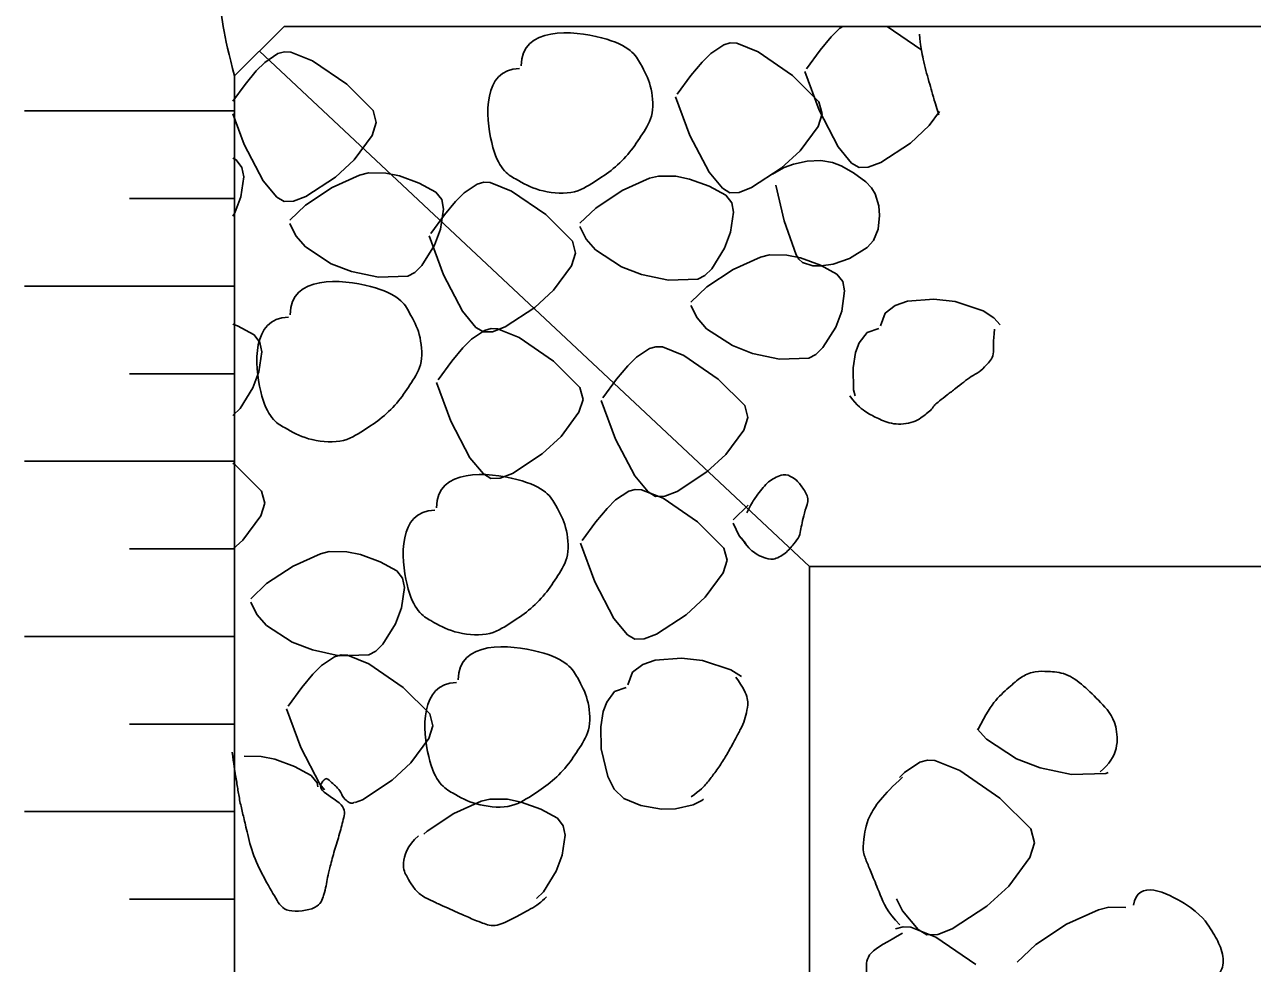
# Model space of a CAD drawing. Extents: x 636183 to 639890, y 299162 to 300538.
# Drawn here: x 638603.4 to 638685.8, y 300431.9 to 300494.9 of the extents above; entities that cross this region are included whole.
import ezdxf

# ---------------------------------------------------------------- set-up
doc = ezdxf.new("R2010")
doc.units = 0
doc.layers.add('Default', color=7, linetype='Continuous')

msp = doc.modelspace()

# ---------------------------------------------------------------- linework, layer by layer
at = {"layer": 'Default'}
for p, q in [((638620.84, 300494.756), (638617.518, 300491.434)), ((638620.84, 300494.756), (638750.027, 300494.756)), ((638658.109, 300494.626), (638658.302, 300494.756)), ((638661.246, 300494.756), (638661.293, 300494.736)), ((638661.293, 300494.736), (638663.544, 300493.194)), ((638656.787, 300493.151), (638657.531, 300494.051)), ((638657.531, 300494.051), (638658.109, 300494.626)), ((638619.178, 300493.094), (638656.073, 300458.55)), ((638620.423, 300492.927), (638620.86, 300493.049)), ((638620.86, 300493.049), (638621.29, 300493.031)), ((638621.29, 300493.031), (638622.729, 300492.452)), ((638649.447, 300492.935), (638650.324, 300493.52)), ((638650.324, 300493.52), (638650.761, 300493.642)), ((638650.761, 300493.642), (638651.191, 300493.624)), ((638651.191, 300493.624), (638652.63, 300493.045)), ((638652.63, 300493.045), (638654.934, 300491.467)), ((638655.867, 300491.898), (638656.787, 300493.151)), ((638618.969, 300491.767), (638619.546, 300492.342)), ((638619.546, 300492.342), (638620.423, 300492.927)), ((638622.729, 300492.452), (638625.033, 300490.874)), ((638648.124, 300491.459), (638648.87, 300492.36)), ((638648.87, 300492.36), (638649.447, 300492.935)), ((638617.518, 300491.434), (638617.518, 300428.361)), ((638618.223, 300490.866), (638618.969, 300491.767)), ((638647.206, 300490.209), (638648.124, 300491.459)), ((638654.934, 300491.467), (638656.713, 300489.696)), ((638656.721, 300489.126), (638655.756, 300491.728)), ((638617.399, 300489.743), (638618.223, 300490.866)), ((638625.033, 300490.874), (638626.812, 300489.103)), ((638648.059, 300487.437), (638647.092, 300490.038)), ((638617.518, 300489.085), (638603.425, 300489.085)), ((638618.156, 300486.842), (638617.399, 300488.885)), ((638626.812, 300489.103), (638627.019, 300488.3)), ((638656.92, 300488.893), (638656.65, 300488.04)), ((638656.713, 300489.696), (638656.92, 300488.893)), ((638657.999, 300486.677), (638656.721, 300489.126)), ((638664.803, 300489.042), (638664.106, 300488.099)), ((638627.019, 300488.3), (638626.749, 300487.447)), ((638664.106, 300488.099), (638662.84, 300486.934)), ((638626.749, 300487.447), (638625.542, 300485.814)), ((638649.338, 300484.988), (638648.059, 300487.437)), ((638656.65, 300488.04), (638655.445, 300486.409)), ((638619.437, 300484.395), (638618.156, 300486.842)), ((638655.445, 300486.409), (638654.178, 300485.245)), ((638658.899, 300485.593), (638657.999, 300486.677)), ((638662.84, 300486.934), (638660.857, 300485.632)), ((638617.399, 300485.92), (638617.612, 300485.803)), ((638617.612, 300485.803), (638618.008, 300485.303)), ((638625.542, 300485.814), (638624.277, 300484.652)), ((638654.996, 300485.521), (638655.926, 300485.714)), ((638655.926, 300485.714), (638656.844, 300485.75)), ((638656.844, 300485.75), (638657.623, 300485.617)), ((638657.623, 300485.617), (638658.197, 300485.399)), ((638659.398, 300485.296), (638658.899, 300485.593)), ((638660.857, 300485.632), (638660.019, 300485.311)), ((638618.008, 300485.303), (638618.129, 300484.673)), ((638624.054, 300483.951), (638625.888, 300484.779)), ((638625.888, 300484.779), (638626.489, 300484.928)), ((638626.489, 300484.928), (638627.66, 300484.916)), ((638627.66, 300484.916), (638628.578, 300484.726)), ((638650.238, 300483.902), (638649.338, 300484.988)), ((638654.178, 300485.245), (638652.195, 300483.941)), ((638653.599, 300484.839), (638654.384, 300485.29)), ((638654.384, 300485.29), (638654.996, 300485.521)), ((638658.197, 300485.399), (638659.038, 300484.928)), ((638659.038, 300484.928), (638659.86, 300484.327)), ((638660.019, 300485.311), (638659.398, 300485.296)), ((638618.129, 300484.673), (638617.933, 300483.321)), ((638620.337, 300483.309), (638619.437, 300484.395)), ((638622.279, 300482.774), (638624.054, 300483.951)), ((638624.277, 300484.652), (638622.294, 300483.348)), ((638628.578, 300484.726), (638629.901, 300484.242)), ((638629.901, 300484.242), (638631.011, 300483.64)), ((638632.911, 300483.599), (638633.788, 300484.184)), ((638633.788, 300484.184), (638634.225, 300484.305)), ((638634.225, 300484.305), (638634.655, 300484.288)), ((638634.655, 300484.288), (638636.096, 300483.708)), ((638643.51, 300483.741), (638645.344, 300484.569)), ((638645.344, 300484.569), (638645.945, 300484.72)), ((638645.945, 300484.72), (638647.116, 300484.708)), ((638647.116, 300484.708), (638648.034, 300484.517)), ((638648.034, 300484.517), (638649.355, 300484.035)), ((638649.355, 300484.035), (638650.467, 300483.432)), ((638652.195, 300483.941), (638651.356, 300483.622)), ((638654.384, 300481.721), (638653.826, 300484.1)), ((638659.86, 300484.327), (638660.234, 300483.935)), ((638660.234, 300483.935), (638660.479, 300483.526)), ((638617.518, 300483.213), (638610.472, 300483.213)), ((638617.933, 300483.321), (638617.53, 300482.252)), ((638620.834, 300483.011), (638620.337, 300483.309)), ((638622.294, 300483.348), (638621.455, 300483.029)), ((638631.011, 300483.64), (638631.406, 300483.139)), ((638631.406, 300483.139), (638631.527, 300482.508)), ((638632.334, 300483.023), (638632.911, 300483.599)), ((638636.096, 300483.708), (638638.398, 300482.13)), ((638641.735, 300482.567), (638643.51, 300483.741)), ((638650.735, 300483.604), (638650.238, 300483.902)), ((638650.467, 300483.432), (638650.862, 300482.931)), ((638651.356, 300483.622), (638650.735, 300483.604)), ((638660.479, 300483.526), (638660.728, 300482.712)), ((638621.455, 300483.029), (638620.834, 300483.011)), ((638621.22, 300481.761), (638622.279, 300482.774)), ((638631.527, 300482.508), (638631.332, 300481.156)), ((638631.59, 300482.123), (638632.334, 300483.023)), ((638640.676, 300481.553), (638641.735, 300482.567)), ((638650.984, 300482.301), (638650.788, 300480.948)), ((638650.862, 300482.931), (638650.984, 300482.301)), ((638660.728, 300482.712), (638660.782, 300482.07)), ((638617.53, 300482.252), (638617.399, 300482.04)), ((638621.631, 300480.704), (638621.22, 300481.533)), ((638630.67, 300480.872), (638631.59, 300482.123)), ((638638.398, 300482.13), (638640.177, 300480.359)), ((638655.192, 300479.431), (638654.384, 300481.721)), ((638660.782, 300482.07), (638660.675, 300481.148)), ((638622.263, 300479.977), (638621.631, 300480.704)), ((638631.523, 300478.1), (638630.556, 300480.702)), ((638631.332, 300481.156), (638630.928, 300480.089)), ((638641.087, 300480.496), (638640.676, 300481.326)), ((638650.788, 300480.948), (638650.385, 300479.879)), ((638660.675, 300481.148), (638660.373, 300480.398)), ((638624.001, 300478.84), (638622.263, 300479.977)), ((638630.928, 300480.089), (638630.075, 300478.713)), ((638640.177, 300480.359), (638640.386, 300479.557)), ((638641.719, 300479.77), (638641.087, 300480.496)), ((638650.385, 300479.879), (638649.531, 300478.505)), ((638659.947, 300479.925), (638658.749, 300479.194)), ((638660.373, 300480.398), (638659.947, 300479.925)), ((638640.386, 300479.557), (638640.114, 300478.703)), ((638643.458, 300478.633), (638641.719, 300479.77)), ((638650.958, 300478.456), (638652.792, 300479.284)), ((638652.792, 300479.284), (638653.393, 300479.435)), ((638653.393, 300479.435), (638654.564, 300479.423)), ((638654.564, 300479.423), (638655.482, 300479.232)), ((638655.366, 300479.138), (638655.192, 300479.431)), ((638655.617, 300478.92), (638655.366, 300479.138)), ((638655.482, 300479.232), (638656.805, 300478.75)), ((638658.749, 300479.194), (638657.668, 300478.819)), ((638625.352, 300478.323), (638624.001, 300478.84)), ((638627.156, 300477.944), (638625.352, 300478.323)), ((638629.599, 300478.247), (638629.131, 300478.004)), ((638630.075, 300478.713), (638629.599, 300478.247)), ((638640.114, 300478.703), (638638.909, 300477.073)), ((638644.806, 300478.116), (638643.458, 300478.633)), ((638649.531, 300478.505), (638649.056, 300478.04)), ((638649.183, 300477.282), (638650.958, 300478.456)), ((638656.306, 300478.699), (638655.617, 300478.92)), ((638656.862, 300478.689), (638656.306, 300478.699)), ((638656.805, 300478.75), (638657.915, 300478.147)), ((638657.668, 300478.819), (638656.862, 300478.689)), ((638629.131, 300478.004), (638627.156, 300477.944)), ((638632.802, 300475.652), (638631.523, 300478.1)), ((638646.613, 300477.734), (638644.806, 300478.116)), ((638648.588, 300477.795), (638646.613, 300477.734)), ((638649.056, 300478.04), (638648.588, 300477.795)), ((638657.915, 300478.147), (638658.31, 300477.646)), ((638658.31, 300477.646), (638658.432, 300477.016)), ((638617.518, 300477.341), (638603.425, 300477.341)), ((638638.909, 300477.073), (638637.642, 300475.908)), ((638648.124, 300476.268), (638649.183, 300477.282)), ((638658.432, 300477.016), (638658.236, 300475.663)), ((638637.642, 300475.908), (638635.659, 300474.604)), ((638648.535, 300475.211), (638648.124, 300476.041)), ((638661.141, 300475.534), (638661.822, 300476.049)), ((638661.822, 300476.049), (638662.654, 300476.329)), ((638662.654, 300476.329), (638664.423, 300476.468)), ((638664.423, 300476.468), (638665.836, 300476.305)), ((638665.836, 300476.305), (638667.733, 300475.685)), ((638633.702, 300474.565), (638632.802, 300475.652)), ((638649.167, 300474.485), (638648.535, 300475.211)), ((638658.236, 300475.663), (638657.833, 300474.595)), ((638660.831, 300474.675), (638661.141, 300475.534)), ((638667.733, 300475.685), (638668.446, 300475.223)), ((638668.446, 300475.223), (638668.855, 300474.745)), ((638617.399, 300474.784), (638617.708, 300474.673)), ((638617.708, 300474.673), (638618.818, 300474.07)), ((638618.818, 300474.07), (638619.213, 300473.569)), ((638633.41, 300473.78), (638634.287, 300474.364)), ((638634.199, 300474.268), (638633.702, 300474.565)), ((638634.822, 300474.285), (638634.199, 300474.268)), ((638634.287, 300474.364), (638634.724, 300474.487)), ((638634.724, 300474.487), (638635.154, 300474.467)), ((638635.659, 300474.604), (638634.822, 300474.285)), ((638635.154, 300474.467), (638636.595, 300473.89)), ((638650.905, 300473.348), (638649.167, 300474.485)), ((638657.833, 300474.595), (638656.979, 300473.22)), ((638659.4, 300473.526), (638659.939, 300474.23)), ((638659.939, 300474.23), (638660.716, 300474.505)), ((638619.213, 300473.569), (638619.337, 300472.939)), ((638632.833, 300473.205), (638633.41, 300473.78)), ((638636.595, 300473.89), (638638.897, 300472.312)), ((638645.339, 300473.158), (638645.775, 300473.279)), ((638645.775, 300473.279), (638646.206, 300473.26)), ((638646.206, 300473.26), (638647.644, 300472.682)), ((638652.256, 300472.831), (638650.905, 300473.348)), ((638659.168, 300472.88), (638659.4, 300473.526)), ((638619.337, 300472.939), (638619.141, 300471.586)), ((638632.089, 300472.302), (638632.833, 300473.205)), ((638643.884, 300471.997), (638644.462, 300472.573)), ((638644.462, 300472.573), (638645.339, 300473.158)), ((638647.644, 300472.682), (638649.948, 300471.105)), ((638654.061, 300472.449), (638652.256, 300472.831)), ((638656.038, 300472.51), (638654.061, 300472.449)), ((638656.504, 300472.755), (638656.038, 300472.51)), ((638656.979, 300473.22), (638656.504, 300472.755)), ((638659.005, 300471.87), (638659.168, 300472.88)), ((638619.141, 300471.586), (638618.736, 300470.517)), ((638631.169, 300471.052), (638632.089, 300472.302)), ((638638.897, 300472.312), (638640.676, 300470.539)), ((638643.139, 300471.097), (638643.884, 300471.997)), ((638659.036, 300470.394), (638659.005, 300471.87)), ((638617.518, 300471.469), (638610.472, 300471.469)), ((638632.023, 300468.28), (638631.056, 300470.881)), ((638642.22, 300469.844), (638643.139, 300471.097)), ((638649.948, 300471.105), (638651.728, 300469.333)), ((638618.736, 300470.517), (638617.882, 300469.143)), ((638640.676, 300470.539), (638640.884, 300469.736)), ((638659.13, 300469.989), (638659.036, 300470.394)), ((638617.882, 300469.143), (638617.409, 300468.677)), ((638640.884, 300469.736), (638640.613, 300468.883)), ((638643.074, 300467.072), (638642.107, 300469.674)), ((638651.728, 300469.333), (638651.935, 300468.531)), ((638617.409, 300468.677), (638617.399, 300468.673)), ((638640.613, 300468.883), (638639.408, 300467.252)), ((638651.935, 300468.531), (638651.665, 300467.677)), ((638633.301, 300465.831), (638632.023, 300468.28)), ((638651.665, 300467.677), (638650.459, 300466.045)), ((638639.408, 300467.252), (638638.141, 300466.088)), ((638644.352, 300464.626), (638643.074, 300467.072)), ((638634.201, 300464.745), (638633.301, 300465.831)), ((638638.141, 300466.088), (638636.158, 300464.784)), ((638650.459, 300466.045), (638649.193, 300464.88)), ((638617.518, 300465.596), (638603.425, 300465.596)), ((638617.399, 300465.465), (638617.55, 300465.362)), ((638617.55, 300465.362), (638619.329, 300463.59)), ((638634.698, 300464.449), (638634.201, 300464.745)), ((638635.321, 300464.465), (638634.698, 300464.449)), ((638636.158, 300464.784), (638635.321, 300464.465)), ((638645.252, 300463.539), (638644.352, 300464.626)), ((638649.193, 300464.88), (638647.21, 300463.578)), ((638619.329, 300463.59), (638619.538, 300462.788)), ((638643.072, 300463.003), (638643.949, 300463.586)), ((638643.949, 300463.586), (638644.385, 300463.71)), ((638644.385, 300463.71), (638644.816, 300463.69)), ((638644.816, 300463.69), (638646.257, 300463.113)), ((638645.75, 300463.242), (638645.252, 300463.539)), ((638647.21, 300463.578), (638646.37, 300463.259)), ((638619.538, 300462.788), (638619.266, 300461.934)), ((638642.495, 300462.425), (638643.072, 300463.003)), ((638646.37, 300463.259), (638645.75, 300463.242)), ((638646.257, 300463.113), (638648.559, 300461.535)), ((638650.945, 300461.662), (638651.968, 300462.643)), ((638619.266, 300461.934), (638618.06, 300460.304)), ((638641.751, 300461.525), (638642.495, 300462.425)), ((638640.831, 300460.274), (638641.751, 300461.525)), ((638648.559, 300461.535), (638650.338, 300459.761)), ((638651.356, 300460.605), (638650.945, 300461.435)), ((638618.06, 300460.304), (638617.399, 300459.695)), ((638641.684, 300457.503), (638640.717, 300460.104)), ((638651.806, 300460.088), (638651.356, 300460.605)), ((638617.518, 300459.724), (638610.472, 300459.724)), ((638621.433, 300458.567), (638623.267, 300459.395)), ((638623.267, 300459.395), (638623.868, 300459.544)), ((638623.868, 300459.544), (638625.039, 300459.532)), ((638625.039, 300459.532), (638625.957, 300459.343)), ((638625.957, 300459.343), (638627.28, 300458.861)), ((638650.338, 300459.761), (638650.547, 300458.959)), ((638619.66, 300457.393), (638621.433, 300458.567)), ((638627.28, 300458.861), (638628.39, 300458.256)), ((638650.547, 300458.959), (638650.275, 300458.106)), ((638628.39, 300458.256), (638628.785, 300457.757)), ((638628.785, 300457.757), (638628.906, 300457.127)), ((638650.275, 300458.106), (638649.069, 300456.475)), ((638618.599, 300456.377), (638619.66, 300457.393)), ((638628.906, 300457.127), (638628.713, 300455.774)), ((638642.962, 300455.054), (638641.684, 300457.503)), ((638619.01, 300455.322), (638618.599, 300456.15)), ((638649.069, 300456.475), (638647.803, 300455.31)), ((638619.644, 300454.594), (638619.01, 300455.322)), ((638628.713, 300455.774), (638628.307, 300454.706)), ((638647.803, 300455.31), (638645.82, 300454.007)), ((638621.38, 300453.459), (638619.644, 300454.594)), ((638628.307, 300454.706), (638627.454, 300453.331)), ((638643.863, 300453.968), (638642.962, 300455.054)), ((638617.518, 300453.852), (638603.425, 300453.852)), ((638644.362, 300453.67), (638643.863, 300453.968)), ((638644.982, 300453.688), (638644.362, 300453.67)), ((638645.82, 300454.007), (638644.982, 300453.688)), ((638622.731, 300452.942), (638621.38, 300453.459)), ((638624.536, 300452.56), (638622.731, 300452.942)), ((638626.98, 300452.866), (638626.512, 300452.621)), ((638627.454, 300453.331), (638626.98, 300452.866)), ((638622.764, 300451.325), (638623.342, 300451.901)), ((638623.342, 300451.901), (638624.218, 300452.486)), ((638624.218, 300452.486), (638624.655, 300452.607)), ((638626.512, 300452.621), (638624.536, 300452.56)), ((638624.655, 300452.607), (638625.086, 300452.588)), ((638625.086, 300452.588), (638626.524, 300452.01)), ((638626.524, 300452.01), (638628.826, 300450.433)), ((638644.209, 300451.462), (638644.892, 300451.977)), ((638644.892, 300451.977), (638645.722, 300452.257)), ((638645.722, 300452.257), (638647.494, 300452.396)), ((638647.494, 300452.396), (638648.907, 300452.233)), ((638648.907, 300452.233), (638650.804, 300451.613)), ((638622.018, 300450.423), (638622.764, 300451.325)), ((638643.9, 300450.603), (638644.209, 300451.462)), ((638650.804, 300451.613), (638651.506, 300451.157)), ((638621.1, 300449.172), (638622.018, 300450.423)), ((638628.826, 300450.433), (638630.605, 300448.659)), ((638643.007, 300450.159), (638643.786, 300450.433)), ((638642.238, 300448.808), (638642.471, 300449.454)), ((638642.471, 300449.454), (638643.007, 300450.159)), ((638621.952, 300446.4), (638620.987, 300449.002)), ((638630.605, 300448.659), (638630.815, 300447.857)), ((638642.076, 300447.798), (638642.238, 300448.808)), ((638617.518, 300447.98), (638610.472, 300447.98)), ((638630.815, 300447.857), (638630.545, 300447.005)), ((638642.105, 300446.322), (638642.076, 300447.798)), ((638630.545, 300447.005), (638629.337, 300445.373)), ((638667.941, 300446.96), (638667.326, 300447.667)), ((638669.968, 300445.635), (638667.941, 300446.96)), ((638623.232, 300443.952), (638621.952, 300446.4)), ((638642.543, 300444.457), (638642.105, 300446.322)), ((638618.164, 300445.821), (638619.296, 300445.809)), ((638619.296, 300445.809), (638620.214, 300445.619)), ((638620.214, 300445.619), (638621.537, 300445.136)), ((638629.337, 300445.373), (638628.073, 300444.208)), ((638662.448, 300444.731), (638663.472, 300445.414)), ((638663.472, 300445.414), (638663.981, 300445.555)), ((638663.981, 300445.555), (638664.484, 300445.533)), ((638664.484, 300445.533), (638666.163, 300444.86)), ((638671.542, 300445.032), (638669.968, 300445.635)), ((638621.537, 300445.136), (638622.647, 300444.533)), ((638622.647, 300444.533), (638623.042, 300444.032)), ((638642.976, 300443.607), (638642.543, 300444.457)), ((638662.102, 300444.384), (638662.448, 300444.731)), ((638666.163, 300444.86), (638668.851, 300443.018)), ((638673.648, 300444.588), (638671.542, 300445.032)), ((638675.954, 300444.658), (638673.648, 300444.588)), ((638676.109, 300444.739), (638675.954, 300444.658)), ((638623.042, 300444.032), (638623.095, 300443.764)), ((638623.543, 300443.576), (638623.232, 300443.952)), ((638628.073, 300444.208), (638626.09, 300442.904)), ((638643.616, 300442.975), (638642.976, 300443.607)), ((638626.09, 300442.904), (638625.598, 300442.719)), ((638632.21, 300441.973), (638634.044, 300442.801)), ((638634.044, 300442.801), (638634.645, 300442.95)), ((638634.645, 300442.95), (638635.816, 300442.938)), ((638635.816, 300442.938), (638636.734, 300442.748)), ((638644.773, 300442.507), (638643.616, 300442.975)), ((638648.852, 300442.861), (638648.267, 300442.566)), ((638648.958, 300442.944), (638648.852, 300442.861)), ((638668.851, 300443.018), (638670.926, 300440.951)), ((638617.518, 300442.108), (638603.425, 300442.108)), ((638630.435, 300440.798), (638632.21, 300441.973)), ((638636.734, 300442.748), (638638.057, 300442.266)), ((638638.057, 300442.266), (638639.167, 300441.662)), ((638646.147, 300442.28), (638644.773, 300442.507)), ((638647.09, 300442.296), (638646.147, 300442.28)), ((638648.267, 300442.566), (638647.09, 300442.296)), ((638639.167, 300441.662), (638639.562, 300441.162)), ((638639.562, 300441.162), (638639.684, 300440.532)), ((638630.216, 300440.587), (638630.435, 300440.798)), ((638639.684, 300440.532), (638639.488, 300439.18)), ((638670.926, 300440.951), (638671.168, 300440.013)), ((638671.168, 300440.013), (638670.853, 300439.019)), ((638639.488, 300439.18), (638639.085, 300438.111)), ((638670.853, 300439.019), (638669.446, 300437.116)), ((638639.085, 300438.111), (638638.231, 300436.737)), ((638669.446, 300437.116), (638667.968, 300435.758)), ((638617.518, 300436.236), (638610.472, 300436.236)), ((638638.231, 300436.737), (638637.756, 300436.271)), ((638662.321, 300435.459), (638661.904, 300436.257)), ((638663.372, 300434.192), (638662.321, 300435.459)), ((638667.968, 300435.758), (638665.656, 300434.237)), ((638673.319, 300434.556), (638675.459, 300435.523)), ((638675.459, 300435.523), (638676.162, 300435.697)), ((638676.162, 300435.697), (638677.287, 300435.686)), ((638671.249, 300433.186), (638673.319, 300434.556)), ((638661.855, 300434.247), (638662.362, 300434.39)), ((638662.362, 300434.39), (638662.863, 300434.368)), ((638662.863, 300434.368), (638664.543, 300433.693)), ((638663.953, 300433.844), (638663.372, 300434.192)), ((638664.676, 300433.863), (638663.953, 300433.844)), ((638665.656, 300434.237), (638664.676, 300433.863)), ((638664.543, 300433.693), (638667.23, 300431.853)), ((638670.013, 300432.002), (638671.249, 300433.186))]:
    msp.add_line(p, q, dxfattribs=at)
msp.add_lwpolyline([(638714.794, 300458.55), (638656.073, 300458.55), (638656.073, 300369.293), (638710.541, 300369.293)], dxfattribs=at)
for points in [[(638617.518, 300491.434), (638616.751, 300494.217), (638616.356, 300497.126), (638616.759, 300499.888), (638616.977, 300501.384), (638617.599, 300502.843), (638617.873, 300504.349)], [(638636.733, 300492.098), (638636.767, 300494.793), (638643.662, 300494.182), (638644.817, 300492.098), (638645.469, 300490.924), (638645.699, 300488.804), (638644.874, 300487.543), (638644.058, 300486.295), (638642.93, 300485.166), (638641.686, 300484.357), (638640.24, 300483.416), (638637.784, 300483.703), (638636.45, 300484.47), (638634.549, 300485.562), (638634.134, 300491.872), (638636.62, 300491.928)], [(638664.752, 300488.827), (638664.552, 300489.446), (638664.367, 300490.067), (638664.192, 300490.694), (638663.985, 300491.436), (638663.78, 300492.176), (638663.632, 300492.933), (638663.548, 300493.366), (638663.493, 300493.802), (638663.444, 300494.239)], [(638621.235, 300475.424), (638621.269, 300478.118), (638628.161, 300477.508), (638629.317, 300475.424), (638629.969, 300474.251), (638630.199, 300472.132), (638629.376, 300470.872), (638628.561, 300469.623), (638627.432, 300468.493), (638626.188, 300467.683), (638624.742, 300466.741), (638622.284, 300467.029), (638620.95, 300467.797), (638619.05, 300468.889), (638618.636, 300475.199), (638621.122, 300475.254)], [(638658.78, 300469.977), (638659.282, 300469.309), (638659.94, 300468.816), (638660.645, 300468.486), (638661.643, 300468.018), (638663.118, 300468.137), (638664.004, 300468.857), (638664.282, 300469.083), (638664.475, 300469.388), (638664.752, 300469.605), (638665.31, 300470.042), (638665.871, 300470.477), (638666.431, 300470.911), (638666.923, 300471.291), (638667.459, 300471.558), (638667.923, 300472.03), (638668.543, 300472.662), (638668.374, 300473.634), (638668.485, 300474.458)], [(638631.056, 300462.484), (638631.09, 300465.178), (638637.981, 300464.567), (638639.138, 300462.484), (638639.789, 300461.31), (638640.02, 300459.19), (638639.196, 300457.929), (638638.381, 300456.682), (638637.252, 300455.553), (638636.008, 300454.743), (638634.561, 300453.802), (638632.104, 300454.089), (638630.77, 300454.856), (638628.87, 300455.948), (638628.455, 300462.257), (638630.94, 300462.312)], [(638651.5, 300460.46), (638651.885, 300459.866), (638652.457, 300459.358), (638652.994, 300459.153), (638653.604, 300458.92), (638654.493, 300459.404), (638655.047, 300460.086), (638655.439, 300460.569), (638655.491, 300461.066), (638655.607, 300461.58), (638655.77, 300462.301), (638656.089, 300463.098), (638655.607, 300463.819), (638655.211, 300464.411), (638654.417, 300464.791), (638653.928, 300464.565), (638653.539, 300464.386), (638653.121, 300464.037), (638652.806, 300463.631), (638652.427, 300463.142), (638652.125, 300462.674), (638651.874, 300462.14)], [(638632.508, 300450.936), (638632.542, 300453.63), (638639.437, 300453.02), (638640.592, 300450.936), (638641.243, 300449.762), (638641.472, 300447.643), (638640.649, 300446.383), (638639.833, 300445.134), (638638.705, 300444.005), (638637.46, 300443.194), (638636.015, 300442.253), (638633.558, 300442.541), (638632.224, 300443.308), (638630.324, 300444.4), (638629.909, 300450.71), (638632.394, 300450.765)], [(638648.142, 300443.102), (638648.776, 300443.551), (638649.215, 300444.014), (638649.635, 300444.596), (638650.202, 300445.38), (638650.66, 300446.15), (638651.127, 300447.023), (638651.456, 300447.638), (638651.749, 300448.263), (638651.874, 300448.888), (638652.022, 300449.622), (638651.647, 300450.402), (638651.127, 300451.127)], [(638675.576, 300444.782), (638676.815, 300445.751), (638676.825, 300448.178), (638675.576, 300449.448), (638674.48, 300450.564), (638673.279, 300451.441), (638672.03, 300451.501), (638671.237, 300451.54), (638670.339, 300451.215), (638669.604, 300450.568), (638668.549, 300449.638), (638667.925, 300448.71), (638667.365, 300447.583)], [(638617.348, 300446.089), (638617.453, 300445.277), (638617.589, 300444.47), (638617.72, 300443.662), (638617.863, 300442.783), (638618.079, 300441.921), (638618.28, 300441.051), (638618.676, 300439.335), (638619.449, 300437.703), (638620.333, 300436.198), (638620.869, 300435.286), (638623.211, 300435.542), (638623.506, 300436.57), (638623.665, 300437.124), (638623.74, 300437.697), (638623.88, 300438.25), (638624.163, 300439.371), (638624.531, 300440.491), (638624.812, 300441.611), (638625.047, 300442.548), (638622.978, 300443.582), (638623.506, 300444.222), (638623.657, 300444.404), (638624.059, 300444.031), (638624.252, 300443.85), (638624.589, 300443.534), (638624.802, 300442.993), (638625.185, 300442.73), (638625.284, 300442.663), (638625.458, 300442.653), (638625.559, 300442.73)], [(638662.325, 300444.41), (638660.985, 300443.213), (638659.871, 300441.694), (638659.712, 300440.117), (638659.639, 300439.393), (638659.966, 300438.618), (638660.271, 300437.878), (638660.78, 300436.645), (638661.284, 300435.353), (638662.139, 300434.517)], [(638629.852, 300440.489), (638629.089, 300439.804), (638628.662, 300438.475), (638629.104, 300437.69), (638629.426, 300437.118), (638629.958, 300436.504), (638630.598, 300436.198), (638631.281, 300435.872), (638631.961, 300435.571), (638632.651, 300435.265), (638633.085, 300435.072), (638633.52, 300434.876), (638633.956, 300434.705), (638634.958, 300434.313), (638636.113, 300434.907), (638637.129, 300435.451), (638637.63, 300435.719), (638638.045, 300435.999), (638638.437, 300436.384)], [(638676.508, 300427.799), (638677.305, 300427.074), (638678.581, 300426.834), (638679.495, 300427.24), (638681.122, 300427.963), (638682.466, 300429.422), (638683.414, 300430.972), (638683.973, 300431.888), (638683.615, 300433.226), (638683.042, 300434.145), (638682.057, 300435.724), (638678.075, 300437.633), (638677.816, 300435.825)], [(638662.325, 300433.957), (638661.293, 300433.371), (638659.859, 300432.631), (638659.9, 300431.532), (638659.938, 300430.488), (638660.341, 300429.402), (638660.645, 300428.359), (638660.955, 300427.301), (638661.247, 300426.238), (638661.579, 300425.186), (638661.816, 300424.435), (638662.064, 300423.69), (638662.325, 300422.947)]]:
    msp.add_open_spline(points, degree=3, dxfattribs=at)

doc.saveas('drawing.dxf')
